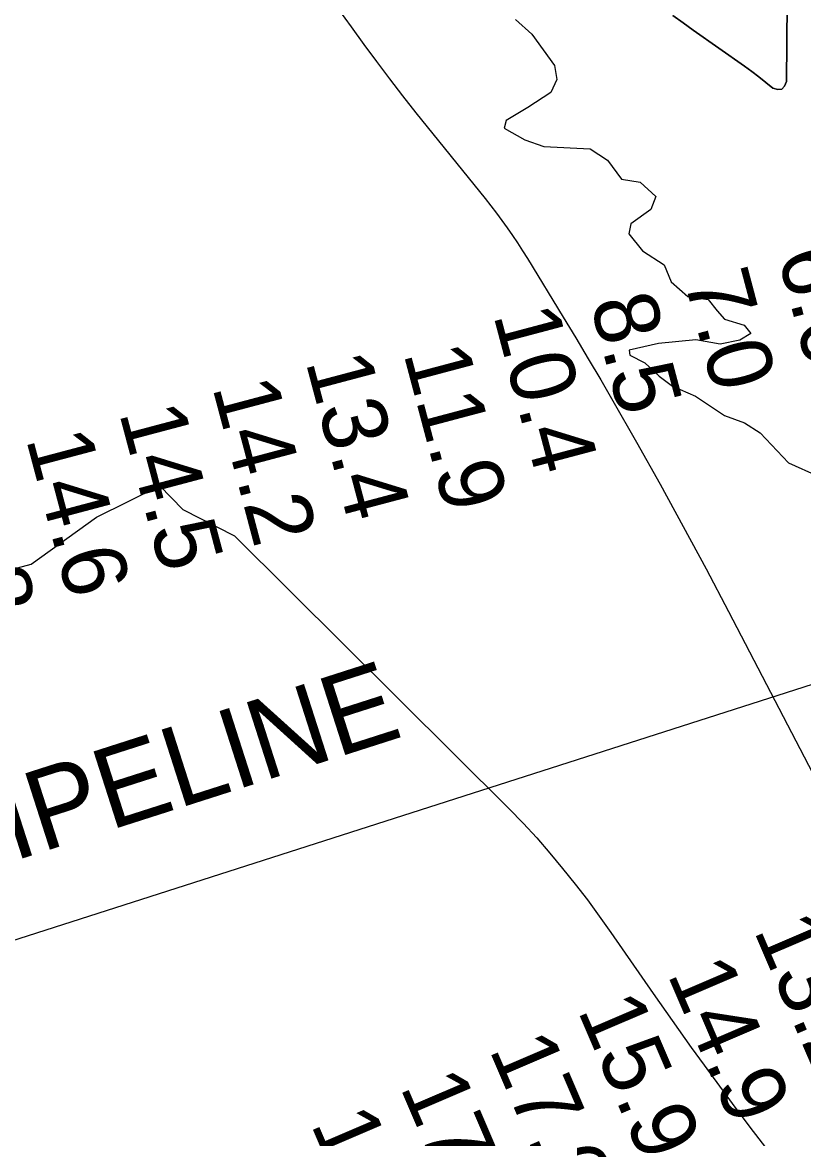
# Model space of a CAD drawing. Extents: x 3263578 to 3301413, y 764927 to 798602.
# Drawn here: x 3279480 to 3280288, y 790507 to 791661 of the extents above; entities that cross this region are included whole.
import ezdxf

# ---------------------------------------------------------------- set-up
doc = ezdxf.new("R2010")
doc.units = 0
for name, color, linetype in [('V-RIVR-EDGE', 7, 'Continuous'), ('V-RIVR-RANG', 7, 'Continuous'), ('V-TOPO-DPTH', 7, 'Continuous'), ('V-TOPO-MINR', 7, 'Continuous'), ('V-TOPO-WATR', 7, 'Continuous'), ('V-UTIL-IDEN', 7, 'Continuous'), ('V-UTIL-LINE', 7, 'Continuous')]:
    doc.layers.add(name, color=color, linetype=linetype)

msp = doc.modelspace()

# ---------------------------------------------------------------- linework, layer by layer
at = {"layer": 'V-RIVR-EDGE'}
for points in [[(3279990.1, 791664.3), (3280007, 791649.4), (3280030.4, 791616.8), (3280033, 791602.4)], [(3280033, 791602.4), (3280026.9, 791589), (3280002.9, 791573.4), (3279980.7, 791560), (3279978.5, 791552.1), (3279999.8, 791539.9), (3280019.4, 791532.9), (3280067.6, 791530.6), (3280085.4, 791518.8), (3280099.7, 791499.2), (3280119.2, 791496.1), (3280135.3, 791481.3), (3280130, 791467.9), (3280109.6, 791453.1), (3280107.4, 791442.7), (3280121.7, 791424.9), (3280143.8, 791410.5), (3280151.2, 791393), (3280168.5, 791377.8), (3280189.4, 791374.7), (3280198.9, 791362.9), (3280206.3, 791354.2), (3280226.7, 791348.1), (3280233.6, 791339.4), (3280222.3, 791332.5), (3280201.9, 791328.6), (3280176.7, 791333), (3280138, 791329.2), (3280107.9, 791322.3), (3280108.4, 791317.1), (3280124, 791309.2), (3280138.7, 791295.3), (3280152.6, 791285.2), (3280176.5, 791274.8), (3280206.5, 791254.7), (3280226.9, 791247.2), (3280243.4, 791236.8), (3280272.4, 791205.8), (3280303.2, 791191.9)]]:
    msp.add_lwpolyline(points, dxfattribs=at)
at = {"layer": 'V-TOPO-DPTH'}
for p, q in [((3279557, 791149.4), (3279622.4, 791181.9)), ((3279622.4, 791181.9), (3279646.2, 791157.4)), ((3279646.2, 791157.4), (3279699.5, 791130.3)), ((3279489.3, 791100.8), (3279557, 791149.4)), ((3279699.5, 791130.3), (3279983.7, 790847.9)), ((3279433, 791085.9), (3279489.3, 791100.8)), ((3279983.7, 790847.9), (3279998, 790832.9)), ((3279998, 790832.9), (3280012.1, 790817.7)), ((3280012.1, 790817.7), (3280025.6, 790802)), ((3280025.6, 790802), (3280038.9, 790786.1)), ((3280038.9, 790786.1), (3280051.8, 790769.9)), ((3280051.8, 790769.9), (3280064.5, 790753.5)), ((3280064.5, 790753.5), (3280076.7, 790736.8)), ((3280076.7, 790736.8), (3280088.8, 790719.9)), ((3280088.8, 790719.9), (3280132.6, 790656.7)), ((3280132.6, 790656.7), (3280145.6, 790638.1)), ((3280145.6, 790638.1), (3280158.8, 790619.5)), ((3280158.8, 790619.5), (3280172, 790601)), ((3280172, 790601), (3280185.4, 790582.6)), ((3280185.4, 790582.6), (3280214.4, 790542.9)), ((3280214.4, 790542.9), (3280232.6, 790518.5)), ((3280232.6, 790518.5), (3280251.2, 790494.3))]:
    msp.add_line(p, q, dxfattribs=at)
for points in [[(3280153, 791668.4), (3280163.5, 791660.9), (3280174, 791653.4), (3280227, 791616), (3280234.5, 791610.6), (3280241.9, 791605), (3280249.1, 791599.3), (3280256.3, 791593.5), (3280261.4, 791592), (3280265.6, 791592.3), (3280268.5, 791595.3), (3280270.6, 791600.1), (3280271.6, 791722.5)], [(3280271.6, 791722.5), (3280270.6, 791600.1), (3280268.5, 791595.3), (3280265.6, 791592.3), (3280261.4, 791592), (3280256.3, 791593.5), (3280249.1, 791599.3), (3280241.9, 791605), (3280234.5, 791610.6), (3280227, 791616), (3280174, 791653.4), (3280163.5, 791660.9), (3280153, 791668.4)]]:
    msp.add_lwpolyline(points, dxfattribs=at)
at = {"layer": 'V-TOPO-MINR'}
for p, q in [((3279557, 791149.4), (3279622.4, 791181.9)), ((3279622.4, 791181.9), (3279646.2, 791157.4)), ((3279646.2, 791157.4), (3279699.5, 791130.3)), ((3279489.3, 791100.8), (3279557, 791149.4)), ((3279699.5, 791130.3), (3279983.7, 790847.9)), ((3279433, 791085.9), (3279489.3, 791100.8)), ((3279983.7, 790847.9), (3279998, 790832.9)), ((3279998, 790832.9), (3280012.1, 790817.7)), ((3280012.1, 790817.7), (3280025.6, 790802)), ((3280025.6, 790802), (3280038.9, 790786.1)), ((3280038.9, 790786.1), (3280051.8, 790769.9)), ((3280051.8, 790769.9), (3280064.5, 790753.5)), ((3280064.5, 790753.5), (3280076.7, 790736.8)), ((3280076.7, 790736.8), (3280088.8, 790719.9)), ((3280088.8, 790719.9), (3280132.6, 790656.7)), ((3280132.6, 790656.7), (3280145.6, 790638.1)), ((3280145.6, 790638.1), (3280158.8, 790619.5)), ((3280158.8, 790619.5), (3280172, 790601)), ((3280172, 790601), (3280185.4, 790582.6)), ((3280185.4, 790582.6), (3280214.4, 790542.9)), ((3280214.4, 790542.9), (3280232.6, 790518.5)), ((3280232.6, 790518.5), (3280251.2, 790494.3))]:
    msp.add_line(p, q, dxfattribs=at)
msp.add_lwpolyline([(3279807, 791674.6), (3279820.2, 791656.7), (3279833.3, 791638.7), (3279846.4, 791620.8), (3279859.8, 791603), (3279873.4, 791585.4), (3279887.2, 791568), (3279958.8, 791479.2), (3279964.7, 791471.7), (3279970.5, 791464.2), (3279976.1, 791456.6), (3279981.6, 791448.9), (3279987, 791441.1), (3279992.3, 791433.2), (3279997.4, 791425.2), (3280002.5, 791417.2), (3280039.6, 791356.6), (3280052.6, 791335.1), (3280065.5, 791313.4), (3280078.3, 791291.7), (3280090.8, 791269.9), (3280115.2, 791227), (3280139.7, 791183.6), (3280163.7, 791140), (3280187.3, 791096.1), (3280210.5, 791052), (3280380, 790725.9)], dxfattribs=at)
at = {"layer": 'V-TOPO-WATR'}
msp.add_lwpolyline([(3280153, 791668.4), (3280163.5, 791660.9), (3280174, 791653.4), (3280227, 791616), (3280234.5, 791610.6), (3280241.9, 791605), (3280249.1, 791599.3), (3280256.3, 791593.5), (3280261.4, 791592), (3280265.6, 791592.3), (3280268.5, 791595.3), (3280270.6, 791600.1), (3280271.6, 791722.5)], dxfattribs=at)
at = {"layer": 'V-UTIL-LINE'}
msp.add_lwpolyline([(3276105.2, 789632.5), (3281091.1, 791231.4)], dxfattribs=at)

# ---------------------------------------------------------------- texts
at = {"layer": 'V-RIVR-RANG'}
for s, rotation, p in [('6.0', 284.8715, (3280261, 791420.9)), ('7.0', 284.8715, (3280164.2, 791395.9)), ('8.5', 284.8715, (3280067.1, 791371.6)), ('10.4', 284.8715, (3279967, 791359.1)), ('11.9', 284.8715, (3279874.1, 791319.3)), ('13.4', 284.8715, (3279772.9, 791310.6)), ('14.2', 284.8715, (3279676.4, 791284.4)), ('14.5', 284.8715, (3279580, 791257.8)), ('14.6', 284.8715, (3279483.7, 791230.8)), ('13.8', 284.8715, (3279386, 791209.4)), ('13.2', 293.2004, (3280236.1, 790722.3)), ('14.9', 293.2004, (3280146.8, 790677)), ('15.9', 293.2004, (3280054, 790639.6)), ('17.6', 293.2004, (3279962.5, 790599.1)), ('17.8', 293.2004, (3279870.4, 790560.3)), ('17.5', 293.2004, (3279778, 790522))]:
    msp.add_text(s, height=67, rotation=rotation, dxfattribs=at).set_placement(p)
at = {"layer": 'V-UTIL-IDEN'}
msp.add_text('36" SUB OIL PIPELINE', height=83, rotation=17.7794, dxfattribs=at).set_placement((3278769.3, 790568.4))

doc.saveas('drawing.dxf')
